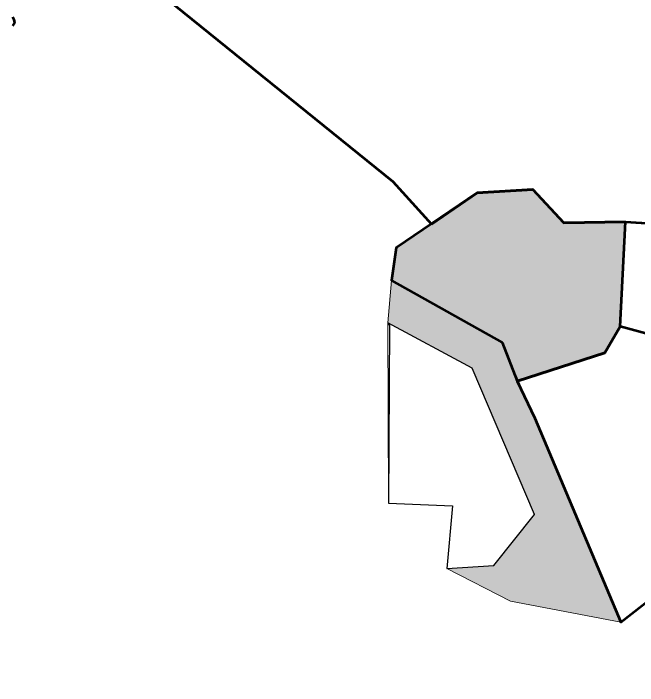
# Model space of a CAD drawing. Extents: x -1643653 to 4543381, y 1624270 to 13878484.
# Drawn here: x 814225 to 816274, y 9012458 to 9014664 of the extents above; entities that cross this region are included whole.
import ezdxf

# ---------------------------------------------------------------- set-up
doc = ezdxf.new("R2010")
doc.units = 0
doc.header["$LTSCALE"] = 200
for name, color, linetype, lineweight in [('1', 7, 'Continuous', 13), ('27', 7, 'Continuous', 53), ('28', 7, 'Continuous', 53), ('29', 7, 'Continuous', 13)]:
    doc.layers.add(name, color=color, linetype=linetype, lineweight=lineweight)

msp = doc.modelspace()

# ---------------------------------------------------------------- hatches: boundary and pattern name
at = {"layer": '29'}
for points in [[(816234.2, 9013980), (816031.9, 9013976.8), (815929.8, 9014086.3), (815747.7, 9014074.5), (815481.4, 9013893.9), (815465.8, 9013787), (815829.6, 9013583.5), (815878.7, 9013456.4), (816165.8, 9013550.3), (816216.5, 9013636.6)], [(816218.9, 9012665.7), (815856.9, 9012734.8), (815647.7, 9012842.2), (815802, 9012851.5), (815935.6, 9013019.7), (815730.6, 9013499), (815454.3, 9013648.7), (815465.8, 9013787), (815829.6, 9013583.5)]]:
    msp.add_hatch(color=256, dxfattribs=at).paths.add_polyline_path(points)

# ---------------------------------------------------------------- linework, layer by layer
at = {"layer": '1'}
msp.add_lwpolyline([(816539, 9012916), (816218.9, 9012665.7), (815856.9, 9012734.8), (815647.7, 9012842.2), (815666.2, 9013047.3), (815456.6, 9013056.5), (815454.3, 9013648.7), (815465.8, 9013787), (815481.4, 9013893.9), (815597.5, 9013972.6), (815534, 9014042.6), (815470.5, 9014112.5), (814668.2, 9014761.1)], dxfattribs=at)
at = {"layer": '1', "lineweight": 53}
msp.add_lwpolyline([(814221.3, 9014653), (814226.4, 9014644.2), (814228.6, 9014633.2), (814222.1, 9014623)], dxfattribs=at)
at = {"layer": '1', "lineweight": 25}
msp.add_spline([(814781, 9009175.5), (814787.2, 9009173.4), (814796.9, 9009173.4), (814799.4, 9009172.4), (814805.1, 9009174.5), (814805.6, 9009176.5), (814811.7, 9009179.5), (814811.7, 9009179.5), (814801.5, 9009181), (814790.7, 9009181.5), (814784.1, 9009183.1), (814777.4, 9009185.1), (814778.4, 9009175.5)], degree=3, dxfattribs=at)
at = {"layer": '27', "lineweight": 13}
msp.add_lwpolyline([(816539, 9012916), (816218.9, 9012665.7), (815856.9, 9012734.8), (815647.7, 9012842.2), (815666.2, 9013047.3), (815456.6, 9013056.5), (815454.3, 9013648.7), (815465.8, 9013787), (815481.4, 9013893.9), (815597.5, 9013972.6), (815534, 9014042.6), (815470.5, 9014112.5), (814668.2, 9014761.1)], dxfattribs=at)
at = {"layer": '28'}
for points in [[(814655.6, 9014892.6), (814651.2, 9014880.9), (814648.3, 9014870.7), (814648.3, 9014864.1), (814662.9, 9014846.6), (814689.2, 9014825.4), (814693.5, 9014818.8), (814697.2, 9014813), (814695, 9014802), (814695, 9014796.2), (814692.1, 9014781.6), (814681.1, 9014769.1), (814675.3, 9014763.3), (814668.2, 9014761.1), (815470.5, 9014112.5), (815597.5, 9013972.6)], [(815597.5, 9013972.6), (815747.7, 9014074.5), (815929.8, 9014086.3), (816031.9, 9013976.8), (816234.2, 9013980), (817032.2, 9013930.5)]]:
    msp.add_lwpolyline(points, dxfattribs=at)
at = {"layer": '29', "lineweight": 53}
msp.add_line((816234.2, 9013980), (817032.2, 9013930.5), dxfattribs=at)
msp.add_lwpolyline([(816234.2, 9013980), (816031.9, 9013976.8), (815929.8, 9014086.3), (815747.7, 9014074.5), (815481.4, 9013893.9), (815465.8, 9013787), (815829.6, 9013583.5), (815878.7, 9013456.4), (816165.8, 9013550.3), (816216.5, 9013636.6)], close=True, dxfattribs=at)
for points in [[(816595.7, 9013643.4), (816445.2, 9013573.7), (816216.5, 9013636.6), (816234.2, 9013980)], [(816595.7, 9013643.4), (816445.2, 9013573.7), (816216.5, 9013636.6)], [(816216.5, 9013636.6), (816165.8, 9013550.3), (815878.7, 9013456.4)], [(815878.7, 9013456.4), (815936.4, 9013335.4), (816218.9, 9012665.7), (816539, 9012916), (816771.7, 9012759.3), (816877.6, 9012920.6), (817064.1, 9012918.3), (817071.1, 9013100.3), (817073.4, 9013098)]]:
    msp.add_lwpolyline(points, dxfattribs=at)
at = {"layer": '29'}
msp.add_lwpolyline([(816218.9, 9012665.7), (815856.9, 9012734.8), (815647.7, 9012842.2), (815802, 9012851.5), (815935.6, 9013019.7), (815730.6, 9013499), (815454.3, 9013648.7), (815465.8, 9013787), (815829.6, 9013583.5)], close=True, dxfattribs=at)
at = {"layer": '29', "lineweight": 25}
msp.add_lwpolyline([(815458.9, 9013639.5), (815456.6, 9013056.5), (815666.2, 9013047.3), (815647.7, 9012842.2), (815802, 9012851.5), (815935.6, 9013019.7), (815730.6, 9013499), (815454.3, 9013648.7)], close=True, dxfattribs=at)

doc.saveas('drawing.dxf')
